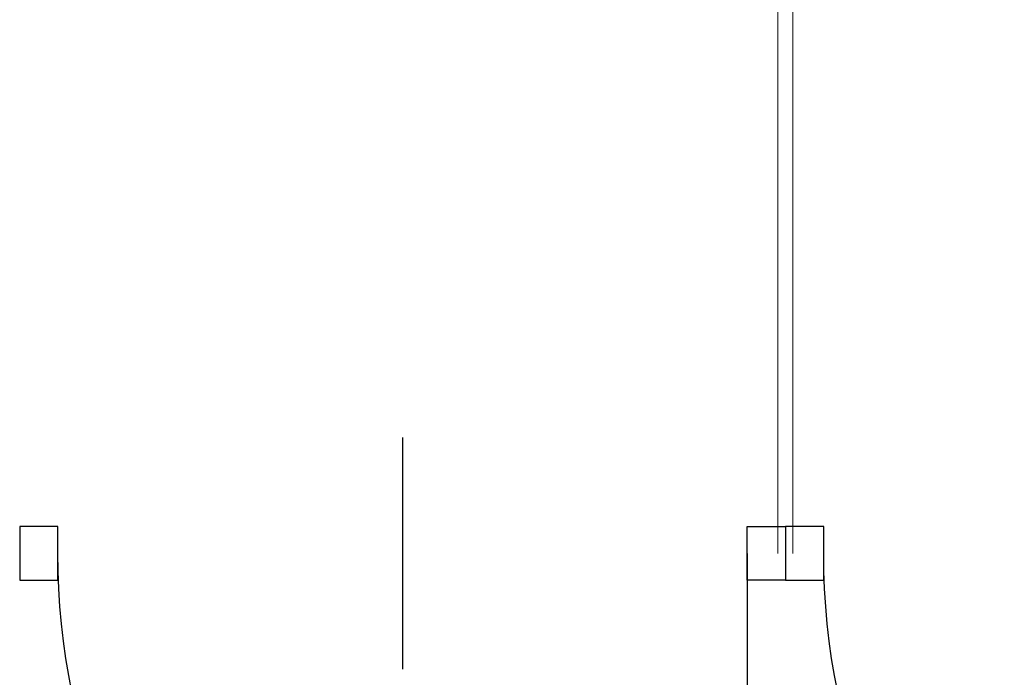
# Model space of a CAD drawing. Header units: inches. Extents: x 27484 to 71626, y -45113 to 39.
# Tile 263 of 280: x 34968 to 35100, y -23065 to -22978. Entities that reach past the tile are written whole.
import ezdxf

# ---------------------------------------------------------------- set-up
doc = ezdxf.new("R2010")
doc.units = ezdxf.units.IN
doc.header["$LTSCALE"] = 50
doc.header["$MEASUREMENT"] = 0
doc.layers.add('A-SCIANY', color=5, linetype='Continuous', lineweight=18)
doc.layers.add('A-SLUSARKA', color=4, linetype='Continuous', lineweight=13)
for name, color, linetype in [('koncepcja', 6, 'Continuous'), ('S-DRZ-', 7, 'Continuous'), ('S-DRZ-O', 7, 'Continuous'), ('S-DRZ-SKRZYD', 5, 'Continuous'), ('S-DRZ-WEGAR', 7, 'Continuous')]:
    doc.layers.add(name, color=color, linetype=linetype)

# ---------------------------------------------------------------- blocks, each defined once
blk = doc.blocks.new('D90-L-DL')
at = {"layer": 'S-DRZ-'}
blk.add_arc((-45, 0), 90, 270, 0, dxfattribs=at)
at = {"layer": 'S-DRZ-O'}
blk.add_line((0, 15.12), (0, -15.12), dxfattribs=at)
at = {"layer": 'S-DRZ-SKRZYD'}
blk.add_line((-45, 0), (-45, -90), dxfattribs=at)
at = {"layer": 'S-DRZ-WEGAR'}
for points in [[(-50, -3.5), (-45, -3.5), (-45, 3.5), (-50, 3.5)], [(45, 3.5), (50, 3.5), (50, -3.5), (45, -3.5)]]:
    blk.add_lwpolyline(points, close=True, dxfattribs=at)
blk = doc.blocks.new('A$C07123322')
at = {"layer": 'A-SLUSARKA', "xscale": 1.020000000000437, "yscale": 1.020000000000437, "zscale": 1.020000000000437, "rotation": 270}
blk.add_blockref('D90-L-DL', (40.58, -45.9), dxfattribs=at)

msp = doc.modelspace()

# ---------------------------------------------------------------- linework, layer by layer
at = {"layer": 'A-SCIANY', "color": 2, "ltscale": 3}
for p, q in [((35069.48246, -23048.96968), (35069.48246, -22908.96968)), ((35071.48246, -23048.96968), (35071.48246, -22908.96968))]:
    msp.add_line(p, q, dxfattribs=at)

# ---------------------------------------------------------------- block references
at = {"layer": 'koncepcja', "lineweight": -3, "xscale": -1, "rotation": 270}
for p in [(35065.38246, -23089.54628), (35167.38246, -23089.54628)]:
    msp.add_blockref('A$C07123322', p, dxfattribs=at)

doc.saveas('drawing.dxf')
